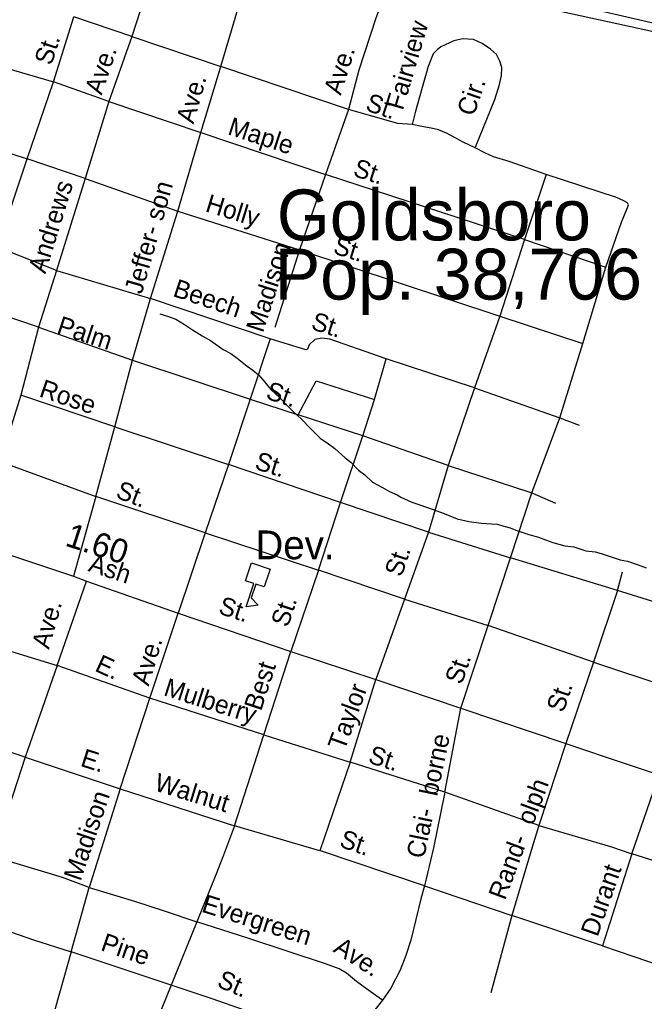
# Model space of a CAD drawing. Extents: x 2206922 to 2357709, y 510027 to 673830.
# Drawn here: x 2305950 to 2309202, y 592281 to 597395 of the extents above; entities that cross this region are included whole.
import ezdxf

# ---------------------------------------------------------------- set-up
doc = ezdxf.new("R2010")
doc.units = 0
for name, color, linetype in [('Exist Civil Demographics City Label', 7, 'Continuous'), ('Exist Cultural Educational Facility High CELL', 7, 'Continuous'), ('Exist Cultural Educational Facility High Label', 7, 'Continuous'), ('Exist Hydrographic Misc Water Feature', 7, 'Continuous'), ('Exist Railroad Mainline', 7, 'Continuous'), ('Exist Road Non-System Type 51', 7, 'Continuous'), ('Exist Road Non-System Type 51 Label', 7, 'Continuous'), ('Exist Road Primary US Label', 7, 'Continuous'), ('Exist Road Primary US Mileage Tenths English Label', 7, 'Continuous'), ('Exist Road Primary US UnDivided 4 Lane Attributed', 7, 'Continuous'), ('Exist Road Secondary Type 51 Attributed', 7, 'Continuous')]:
    doc.layers.add(name, color=color, linetype=linetype)

msp = doc.modelspace()

# ---------------------------------------------------------------- linework, layer by layer
at = {"layer": 'Exist Cultural Educational Facility High CELL'}
msp.add_lwpolyline([(2307253.5, 594532.5), (2307222.5, 594439.6), (2307178.8, 594454.2), (2307155.1, 594383), (2307192, 594345.1), (2307129.1, 594335.3), (2307169.7, 594457.2), (2307126.1, 594471.8), (2307157.1, 594564.7)], close=True, dxfattribs=at)
at = {"layer": 'Exist Hydrographic Misc Water Feature'}
msp.add_lwpolyline([(2306679.9, 595863.2), (2306719.7, 595849.5), (2306763.8, 595833.9), (2306808.3, 595806.5), (2306850.3, 595779.1), (2306900.7, 595747.6), (2306943.2, 595723.8), (2307009.8, 595676.8), (2307049.4, 595655), (2307081.6, 595631.5), (2307134.3, 595590), (2307164.6, 595568.3), (2307192.9, 595544.6), (2307217.3, 595517), (2307257.5, 595467.6), (2307302, 595426), (2307344.1, 595382.4), (2307372.6, 595354.6), (2307417.3, 595313.4), (2307465.4, 595263.9), (2307514.2, 595214.4), (2307558.1, 595184.7), (2307590.3, 595161.2), (2307645.1, 595111.6), (2307673.2, 595089.9), (2307714, 595048.5), (2307746.2, 595023), (2307786.8, 594985.2), (2307838.6, 594957.9), (2307875.1, 594936.2), (2307915.1, 594918.8), (2307935.2, 594906.9), (2307991.4, 594881.8), (2308033.6, 594868.1), (2308097.8, 594844.7), (2308160.4, 594821.5), (2308228.4, 594794.2), (2308288.3, 594780.7), (2308354.3, 594771.6), (2308406.4, 594768.2), (2308438.4, 594766.3), (2308470.8, 594756.9), (2308504.4, 594747.4), (2308538.9, 594733.7), (2308600.6, 594712.2), (2308651.3, 594698.9), (2308687.1, 594685), (2308725.3, 594671.5), (2308787.4, 594654.1), (2308835.8, 594648.8), (2308897.7, 594627.4), (2308945.7, 594622.2), (2308977.9, 594614.4), (2309023.8, 594598.7), (2309076.1, 594581.4), (2309114.1, 594573.7), (2309170.3, 594554.3), (2309212.3, 594539)], dxfattribs=at)
at = {"layer": 'Exist Railroad Mainline'}
msp.add_lwpolyline([(2304294.9, 598418.8), (2304538, 598363.6), (2304748.3, 598321.9), (2304960.9, 598270.3), (2305950.6, 598053.5), (2306429.5, 597948.6), (2306491.6, 597935), (2306716.2, 597886.4), (2307180.2, 597785.8), (2308144.5, 597577), (2309648, 597246.1), (2309708.2, 597232.8), (2310214.4, 597121.4), (2311623.2, 596798.7), (2311745.3, 596770.1), (2313214.2, 596430), (2313294.1, 596411.6), (2313449.1, 596375.8)], dxfattribs=at)
at = {"layer": 'Exist Road Non-System Type 51'}
for p, q in [((2306642.4, 597641), (2306533.8, 597307.2)), ((2306997.3, 597151.2), (2307099.6, 597497.7)), ((2306126.1, 597070.9), (2306232.4, 597409.5)), ((2306533.8, 597307.2), (2306232.4, 597409.5)), ((2306533.8, 597307.2), (2306414.2, 596968.6)), ((2306533.8, 597307.2), (2306997.3, 597151.2)), ((2305681.5, 597201.6), (2306126.1, 597070.9)), ((2306893.4, 596807.9), (2306997.3, 597151.2)), ((2307661.4, 596927.6), (2306997.3, 597151.2)), ((2305988.2, 596669.8), (2306126.1, 597070.9)), ((2306414.2, 596968.6), (2306126.1, 597070.9)), ((2306414.2, 596968.6), (2306290.4, 596567.4)), ((2306414.2, 596968.6), (2306893.4, 596807.9)), ((2307661.4, 596927.6), (2307542.6, 596589)), ((2305553, 596810), (2305988.2, 596669.8)), ((2306773, 596396.9), (2306893.4, 596807.9)), ((2306893.4, 596807.9), (2307542.6, 596589)), ((2305834.6, 596209.6), (2305988.2, 596669.8)), ((2306290.4, 596567.4), (2305988.2, 596669.8)), ((2306290.4, 596567.4), (2306141.6, 596088.1)), ((2306290.4, 596567.4), (2306773, 596396.9)), ((2307542.6, 596589), (2307407, 596195.8)), ((2308578.4, 596248.9), (2307542.6, 596589)), ((2308691.3, 596587.8), (2308578.4, 596248.9)), ((2306630.9, 595941.5), (2306773, 596396.9)), ((2306773, 596396.9), (2307407, 596195.8)), ((2308578.4, 596248.9), (2308449, 595851)), ((2308578.4, 596248.9), (2309002.1, 596104.8)), ((2306141.6, 596088.1), (2305834.6, 596209.6)), ((2307407, 596195.8), (2307278.1, 595790.4)), ((2307407, 596195.8), (2308449, 595851)), ((2308882.3, 595707.7), (2309002.1, 596104.8)), ((2306141.6, 596088.1), (2306048.1, 595793.7)), ((2306141.6, 596088.1), (2306630.9, 595941.5)), ((2306536.5, 595620.2), (2306630.9, 595941.5)), ((2307254.9, 595732.3), (2306630.9, 595941.5)), ((2306048.1, 595793.7), (2305837, 595864.1)), ((2308449, 595851), (2308318.2, 595476.1)), ((2308449, 595851), (2308882.3, 595707.7)), ((2306048.1, 595793.7), (2305956.5, 595438.5)), ((2306048.1, 595793.7), (2306536.5, 595620.2)), ((2307254.9, 595732.3), (2307149.2, 595417.2)), ((2308762.5, 595320.8), (2308882.3, 595707.7)), ((2306444.9, 595273.1), (2306536.5, 595620.2)), ((2306536.5, 595620.2), (2307149.2, 595417.2)), ((2307798, 595416.2), (2307858.5, 595628.4)), ((2308318.2, 595476.1), (2307858.5, 595628.4)), ((2305956.5, 595438.5), (2305846, 595093.8)), ((2306444.9, 595273.1), (2305956.5, 595438.5)), ((2308318.2, 595476.1), (2308180.8, 595071.7)), ((2308318.2, 595476.1), (2308762.5, 595320.8)), ((2307149.2, 595417.2), (2307038, 595076.7)), ((2307149.2, 595417.2), (2307399.5, 595337)), ((2307736.6, 595227.3), (2307798, 595416.2)), ((2307736.6, 595227.3), (2307399.5, 595337)), ((2308616, 594929.3), (2308762.5, 595320.8)), ((2308762.5, 595320.8), (2308862.9, 595281.8)), ((2306346.9, 594911), (2306444.9, 595273.1)), ((2306444.9, 595273.1), (2307038, 595076.7)), ((2307620.4, 594880.2), (2307736.6, 595227.3)), ((2308180.8, 595071.7), (2307736.6, 595227.3)), ((2305846, 595093.8), (2306346.9, 594911)), ((2307038, 595076.7), (2306915.1, 594721.8)), ((2307620.4, 594880.2), (2307038, 595076.7)), ((2308180.8, 595071.7), (2308079.2, 594725.6)), ((2308180.8, 595071.7), (2308616, 594929.3)), ((2308504.7, 594592.1), (2308616, 594929.3)), ((2308616, 594929.3), (2308739.2, 594876.7)), ((2306346.9, 594911), (2306231, 594495.6)), ((2306915.1, 594721.8), (2306346.9, 594911)), ((2307505.2, 594526.4), (2307620.4, 594880.2)), ((2308079.2, 594725.6), (2307620.4, 594880.2)), ((2306915.1, 594721.8), (2306775.7, 594302.2)), ((2306915.1, 594721.8), (2307505.2, 594526.4)), ((2308079.2, 594725.6), (2307952.6, 594375.1)), ((2308079.2, 594725.6), (2308504.7, 594592.1)), ((2308388.4, 594238.5), (2308504.7, 594592.1)), ((2309062, 594420.5), (2308504.7, 594592.1)), ((2307505.2, 594526.4), (2307361, 594103.2)), ((2307952.6, 594375.1), (2307505.2, 594526.4)), ((2309062, 594420.5), (2309089, 594518.6)), ((2306145.3, 594030.4), (2306298.3, 594468.9)), ((2309062, 594420.5), (2308937.7, 594047.2)), ((2309551.5, 594267.7), (2309062, 594420.5)), ((2307952.6, 594375.1), (2307804.9, 593957.5)), ((2307952.6, 594375.1), (2308388.4, 594238.5)), ((2306627.3, 593860.2), (2306775.7, 594302.2)), ((2305546.1, 594214.5), (2306145.3, 594030.4)), ((2308246.3, 593808.5), (2308388.4, 594238.5)), ((2308937.7, 594047.2), (2308388.4, 594238.5)), ((2307220.6, 593668.9), (2307361, 594103.2)), ((2306145.3, 594030.4), (2305979.4, 593553.3)), ((2306627.3, 593860.2), (2306145.3, 594030.4)), ((2308937.7, 594047.2), (2308792.7, 593624.1)), ((2308937.7, 594047.2), (2309424.9, 593885.4)), ((2307671.2, 593526), (2307804.9, 593957.5)), ((2306472.9, 593387.3), (2306627.3, 593860.2)), ((2307220.6, 593668.9), (2306627.3, 593860.2)), ((2308162.6, 593370.5), (2308246.3, 593808.5)), ((2305979.4, 593553.3), (2305408.1, 593744.6)), ((2307068.3, 593195.5), (2307220.6, 593668.9)), ((2307220.6, 593668.9), (2307671.2, 593526)), ((2308792.7, 593624.1), (2308653.1, 593196)), ((2305979.4, 593553.3), (2305809.2, 593033.1)), ((2305979.4, 593553.3), (2306472.9, 593387.3)), ((2308162.6, 593370.5), (2307671.2, 593526)), ((2309136.9, 593049.3), (2309280, 593460.1)), ((2306472.9, 593387.3), (2307068.3, 593195.5)), ((2308653.1, 593196), (2308162.6, 593370.5)), ((2308057.3, 592882.5), (2307515.7, 593064.5)), ((2309136.9, 593049.3), (2308983.6, 592570.5)), ((2306218.5, 592539.2), (2306312.2, 592873.3)), ((2308057.3, 592882.5), (2308512.7, 592727.5)), ((2308512.7, 592727.5), (2308403.1, 592324.6)), ((2308983.6, 592570.5), (2308512.7, 592727.5)), ((2306872.9, 592694.4), (2306737.8, 592365.4)), ((2306218.5, 592539.2), (2306106.6, 592143.1)), ((2306737.8, 592365.4), (2306218.5, 592539.2)), ((2306737.8, 592365.4), (2306586.6, 591987.7)), ((2307839.3, 592287.7), (2307542.2, 591912))]:
    msp.add_line(p, q, dxfattribs=at)
for points in [[(2307174.3, 597759.1), (2307881, 597598.5), (2307837.6, 597493.7), (2307802.6, 597397.3), (2307715.5, 597132.5), (2307661.4, 596927.6)], [(2308321.7, 596727.6), (2308423.2, 596979.6), (2308448.4, 597056.8), (2308457.8, 597104), (2308459.4, 597144.9), (2308449.9, 597178), (2308432.6, 597214.2), (2308401.1, 597241), (2308358.6, 597270.9), (2308313, 597291.4), (2308257.9, 597294.6), (2308210.7, 597285.1), (2308142, 597253), (2308124.1, 597237.9), (2308103, 597217.5), (2308076.9, 597151.2), (2308045.5, 597041), (2308009.3, 596911.9), (2307993.5, 596848.9)], [(2307993.5, 596848.9), (2307919.5, 596853.6), (2307661.4, 596927.6)], [(2308321.7, 596727.6), (2308258.7, 596756), (2308220.9, 596778), (2308172.1, 596803.2), (2308129.7, 596820.5), (2308091.9, 596830), (2308043.1, 596837.9), (2307993.5, 596848.9)], [(2308691.3, 596587.8), (2308497.9, 596655.2), (2308416.1, 596680.4), (2308372, 596700.8), (2308321.7, 596727.6)], [(2309002.1, 596104.8), (2309083.9, 596340.6), (2309111.7, 596407.7), (2309116.7, 596419.1), (2309119.5, 596430.1), (2309116.7, 596437.2), (2309110.2, 596443.1), (2309094.8, 596451.1), (2309057.5, 596467.9), (2308691.3, 596587.8)], [(2307858.5, 595628.4), (2307564, 595729.9), (2307523.1, 595736.4), (2307487.1, 595728.3), (2307457.6, 595700.4), (2307447.8, 595679.1), (2307439.6, 595674.2), (2307254.9, 595732.3)], [(2307399.5, 595337), (2307493, 595512.9), (2307798, 595416.2)], [(2307671.2, 593526), (2307513.5, 593064.5), (2307068.3, 593195.5)], [(2306472.9, 593387.3), (2306368.1, 593050.4), (2306312.2, 592873.3)], [(2308162.6, 593370.5), (2308104.9, 593080.4), (2308057.3, 592882.5)], [(2307068.3, 593195.5), (2307010.8, 593043), (2306971.7, 592940.4), (2306872.9, 592694.4)], [(2308653.1, 593196), (2308618.4, 593084.6), (2308512.7, 592727.5)], [(2308653.1, 593196), (2309025.9, 593086.7), (2309136.9, 593049.3)], [(2306312.2, 592873.3), (2306172.5, 592925.5), (2305937.7, 592996.4), (2305809.2, 593033.1)], [(2309600.9, 592896.8), (2309432.3, 592953), (2309263.8, 593009.2), (2309136.9, 593049.3)], [(2306312.2, 592873.3), (2306546.9, 592802.5), (2306701.5, 592752.2), (2306872.9, 592694.4)], [(2308057.3, 592882.5), (2308037.7, 592815), (2308012.2, 592707.7), (2307986.6, 592598.6), (2307961.1, 592520.3), (2307930.4, 592443.6), (2307882.8, 592349.9), (2307839.3, 592287.7)], [(2308983.6, 592570.5), (2309148, 592515.1), (2309274, 592470.8), (2309321.7, 592453.8), (2309340.4, 592447), (2309352.3, 592443.6), (2309364.2, 592443.6), (2309371, 592448.7), (2309379.5, 592453.8), (2309386.4, 592464), (2309401.7, 592481.1), (2309451.1, 592557.7), (2309531.1, 592745.1), (2309600.9, 592896.8)], [(2305700, 592705.3), (2305866.8, 592654.2), (2306021.8, 592601.4), (2306218.5, 592539.2)], [(2307839.3, 592287.7), (2307774.6, 592332), (2307703.1, 592384.8), (2307652, 592427.4), (2307612.9, 592449.5), (2307541.4, 592476.8), (2307347.2, 592539.8), (2307137.8, 592609.7), (2306872.9, 592694.4)], [(2307542.2, 591912), (2307470.7, 591964.8), (2307390.7, 592027.9), (2307276.6, 592118.2), (2307164.2, 592206.8), (2307119.9, 592234), (2306951.3, 592293.7), (2306737.8, 592365.4)]]:
    msp.add_lwpolyline(points, dxfattribs=at)
at = {"layer": 'Exist Road Primary US UnDivided 4 Lane Attributed'}
msp.add_lwpolyline([(2305807.5, 594637.1), (2306231, 594495.6), (2306298.3, 594468.9), (2306775.7, 594302.2), (2307361, 594103.2), (2307804.9, 593957.5), (2308246.3, 593808.5), (2308792.7, 593624.1), (2308998.6, 593554.7), (2309280, 593460.1), (2309413.4, 593416), (2309705.3, 593327.7), (2309913.1, 593265.7)], dxfattribs=at)
at = {"layer": 'Exist Road Secondary Type 51 Attributed'}
msp.add_lwpolyline([(2311551.8, 596862.6), (2310044.4, 597199.3), (2309723.4, 597271.2), (2309663.7, 597284.4), (2309238.8, 597378.3), (2308915.2, 597453.3), (2308478.8, 597544), (2307864.7, 597677.3), (2307192.2, 597843.6), (2306732.9, 597942), (2306452.5, 598005.5), (2305971.7, 598107.1), (2304888.1, 598347.7), (2304346.9, 598464.1)], dxfattribs=at)

# ---------------------------------------------------------------- texts
at = {"layer": 'Exist Civil Demographics City Label'}
for s, p in [('Goldsboro', (2307289.1, 596245.1)), ('Pop. 38,706', (2307278.3, 595936.7))]:
    msp.add_text(s, height=265, dxfattribs=at).set_placement(p)
at = {"layer": 'Exist Cultural Educational Facility High Label'}
msp.add_text('Dev.', height=150, dxfattribs=at).set_placement((2307177.4, 594583.7))
at = {"layer": 'Exist Road Non-System Type 51 Label'}
for s, rotation, p in [('Fairview', 73.5475, (2307944.4, 596918.5)), ('St.', 72.2828, (2306115.2, 597152.4)), ('Ave.', 71.3725, (2306376.5, 596998.6)), ('Ave.', 72.5114, (2307621.4, 596997.5)), ('Ave.', 74.1557, (2306854.8, 596848.1)), ('Cir.', 70.9409, (2308313.5, 596887)), ('St.', 341.4287, (2307745.3, 596923.8)), ('Maple', 341.888, (2307027.6, 596798.9)), ('St.', 342.1169, (2307680.2, 596582.6)), ('Andrews', 72.8017, (2306083.6, 596067.2)), ('Jeffer- son', 74.1275, (2306585.3, 595960.7)), ('Holly', 342.9949, (2306911.6, 596397.1)), ('St.', 342.4462, (2307576.8, 596178.5)), ('Madison', 72.1733, (2307216.6, 595759.9)), ('Beech', 341.4661, (2306742.2, 595956.1)), ('Palm', 341.901, (2306138, 595762.7)), ('St.', 342.4203, (2307461.8, 595783.8)), ('Rose', 341.2193, (2306046.3, 595433)), ('St.', 342.1819, (2307226.5, 595421.7)), ('St.', 342.7647, (2307168.2, 595055.7)), ('St.', 339.1144, (2306444.4, 594906.6)), ('St.', 71.5101, (2307938, 594487.7)), ('St.', 71.3568, (2307346.1, 594225.2)), ('Ave.', 74.1968, (2306102.4, 594111.6)), ('Ave.', 73.1917, (2306621, 593919.7)), ('E.', 335.3792, (2306335.9, 594004.2)), ('Best', 71.8102, (2307206.3, 593789.3)), ('St.', 70.9508, (2308251.4, 593926.7)), ('Mulberry', 342.3286, (2306694.1, 593876.2)), ('Taylor', 69.9114, (2307640.8, 593582.5)), ('St.', 70.9508, (2308780.3, 593780.5)), ('Clai-  borne', 78.1188, (2308055.2, 593020.6)), ('E.', 342.2542, (2306261.4, 593508.3)), ('St.', 342.4119, (2307759.2, 593525.3)), ('Walnut', 342.9513, (2306645.3, 593380.8)), ('Rand-  olph', 69.5322, (2308476.8, 592803.4)), ('Madison', 71.2077, (2306266.7, 592903)), ('St.', 341.2035, (2307609.2, 593087.7)), ('Durant', 70.7056, (2308958.6, 592612.7)), ('Evergreen', 342.3771, (2306892, 592748.8)), ('Pine', 341.2158, (2306366.8, 592548.3)), ('Ave.', 327.3727, (2307577.4, 592541.7)), ('St.', 337.0213, (2306971.6, 592359.5))]:
    msp.add_text(s, height=95, rotation=rotation, dxfattribs=at).set_placement(p)
at = {"layer": 'Exist Road Primary US Label'}
for s, rotation, p in [('Ash', 341.8824, (2306302.1, 594523.5)), ('St.', 342.0108, (2306979.2, 594302.4))]:
    msp.add_text(s, height=95, rotation=rotation, dxfattribs=at).set_placement(p)
at = {"layer": 'Exist Road Primary US Mileage Tenths English Label'}
msp.add_text('1.60', height=125, rotation=341.8824, dxfattribs=at).set_placement((2306180.8, 594656.6))

doc.saveas('drawing.dxf')
